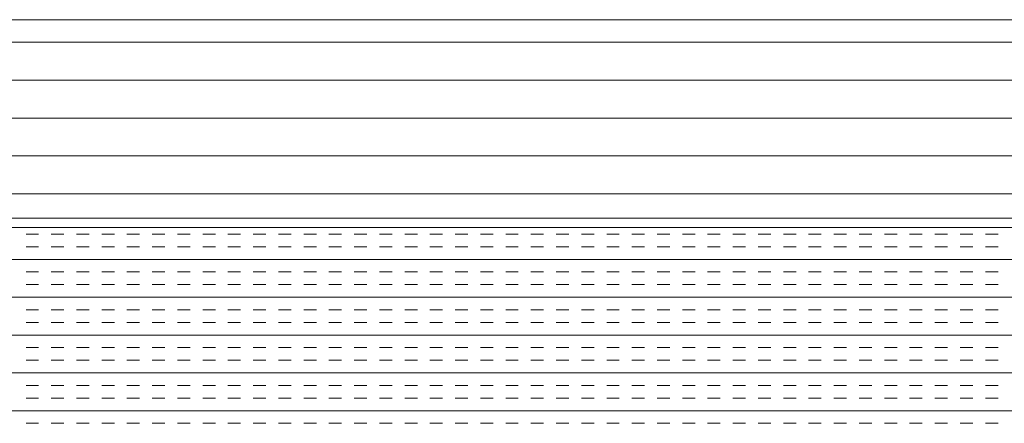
# Model space of a CAD drawing. Extents: x 3940905 to 4145695, y 925352 to 1109797.
# Tile 411 of 656: x 3986690 to 3986937, y 1101305 to 1101406. Entities that reach past the tile are written whole.
import ezdxf

# ---------------------------------------------------------------- set-up
doc = ezdxf.new("R2010")
doc.units = 0
doc.header["$LTSCALE"] = 750
doc.header["$MEASUREMENT"] = 0
doc.layers.add('CKD Equipments', color=252, linetype='CONTINUOUS', lineweight=0)

msp = doc.modelspace()

# ---------------------------------------------------------------- linework, layer by layer
at = {"layer": 'CKD Equipments'}
for p, q in [((3986496.8, 1101406.31), (3987214.8, 1101406.31)), ((3986446.8, 1101356.31), (3987264.8, 1101356.31)), ((3987264.8, 1101353.98), (3986446.8, 1101353.98))]:
    msp.add_line(p, q, dxfattribs=at)
at = {"layer": 'CKD Equipments', "color": 4, "linetype": 'Continuous'}
for p, q in [((3987264.8, 1101400.61), (3986446.8, 1101400.61)), ((3987264.8, 1101391.08), (3986446.8, 1101391.08)), ((3987264.8, 1101381.56), (3986446.8, 1101381.56)), ((3987264.8, 1101372.03), (3986446.8, 1101372.03)), ((3987264.8, 1101362.51), (3986446.8, 1101362.51)), ((3986694.59, 1101352.32), (3986691.41, 1101352.32)), ((3986700.94, 1101352.32), (3986697.76, 1101352.32)), ((3986707.29, 1101352.32), (3986704.11, 1101352.32)), ((3986713.64, 1101352.32), (3986710.46, 1101352.32)), ((3986719.99, 1101352.32), (3986716.81, 1101352.32)), ((3986726.34, 1101352.32), (3986723.16, 1101352.32)), ((3986732.69, 1101352.32), (3986729.51, 1101352.32)), ((3986739.04, 1101352.32), (3986735.86, 1101352.32)), ((3986745.39, 1101352.32), (3986742.21, 1101352.32)), ((3986751.74, 1101352.32), (3986748.56, 1101352.32)), ((3986758.09, 1101352.32), (3986754.91, 1101352.32)), ((3986764.44, 1101352.32), (3986761.26, 1101352.32)), ((3986770.79, 1101352.32), (3986767.61, 1101352.32)), ((3986777.14, 1101352.32), (3986773.96, 1101352.32)), ((3986783.49, 1101352.32), (3986780.31, 1101352.32)), ((3986789.84, 1101352.32), (3986786.66, 1101352.32)), ((3986796.19, 1101352.32), (3986793.01, 1101352.32)), ((3986802.54, 1101352.32), (3986799.36, 1101352.32)), ((3986808.89, 1101352.32), (3986805.71, 1101352.32)), ((3986815.24, 1101352.32), (3986812.06, 1101352.32)), ((3986821.59, 1101352.32), (3986818.41, 1101352.32)), ((3986827.94, 1101352.32), (3986824.76, 1101352.32)), ((3986834.29, 1101352.32), (3986831.11, 1101352.32)), ((3986840.64, 1101352.32), (3986837.46, 1101352.32)), ((3986846.99, 1101352.32), (3986843.81, 1101352.32)), ((3986853.34, 1101352.32), (3986850.16, 1101352.32)), ((3986859.69, 1101352.32), (3986856.51, 1101352.32)), ((3986866.04, 1101352.32), (3986862.86, 1101352.32)), ((3986872.39, 1101352.32), (3986869.21, 1101352.32)), ((3986878.74, 1101352.32), (3986875.56, 1101352.32)), ((3986885.09, 1101352.32), (3986881.91, 1101352.32)), ((3986891.44, 1101352.32), (3986888.26, 1101352.32)), ((3986897.79, 1101352.32), (3986894.61, 1101352.32)), ((3986904.14, 1101352.32), (3986900.96, 1101352.32)), ((3986910.49, 1101352.32), (3986907.31, 1101352.32)), ((3986916.84, 1101352.32), (3986913.66, 1101352.32)), ((3986923.19, 1101352.32), (3986920.01, 1101352.32)), ((3986929.54, 1101352.32), (3986926.36, 1101352.32)), ((3986935.89, 1101352.32), (3986932.71, 1101352.32)), ((3986694.59, 1101349.15), (3986691.41, 1101349.15)), ((3986700.94, 1101349.15), (3986697.76, 1101349.15)), ((3986707.29, 1101349.15), (3986704.11, 1101349.15)), ((3986713.64, 1101349.15), (3986710.46, 1101349.15)), ((3986719.99, 1101349.15), (3986716.81, 1101349.15)), ((3986726.34, 1101349.15), (3986723.16, 1101349.15)), ((3986732.69, 1101349.15), (3986729.51, 1101349.15)), ((3986739.04, 1101349.15), (3986735.86, 1101349.15)), ((3986745.39, 1101349.15), (3986742.21, 1101349.15)), ((3986751.74, 1101349.15), (3986748.56, 1101349.15)), ((3986758.09, 1101349.15), (3986754.91, 1101349.15)), ((3986764.44, 1101349.15), (3986761.26, 1101349.15)), ((3986770.79, 1101349.15), (3986767.61, 1101349.15)), ((3986777.14, 1101349.15), (3986773.96, 1101349.15)), ((3986783.49, 1101349.15), (3986780.31, 1101349.15)), ((3986789.84, 1101349.15), (3986786.66, 1101349.15)), ((3986796.19, 1101349.15), (3986793.01, 1101349.15)), ((3986802.54, 1101349.15), (3986799.36, 1101349.15)), ((3986808.89, 1101349.15), (3986805.71, 1101349.15)), ((3986815.24, 1101349.15), (3986812.06, 1101349.15)), ((3986821.59, 1101349.15), (3986818.41, 1101349.15)), ((3986827.94, 1101349.15), (3986824.76, 1101349.15)), ((3986834.29, 1101349.15), (3986831.11, 1101349.15)), ((3986840.64, 1101349.15), (3986837.46, 1101349.15)), ((3986846.99, 1101349.15), (3986843.81, 1101349.15)), ((3986853.34, 1101349.15), (3986850.16, 1101349.15)), ((3986859.69, 1101349.15), (3986856.51, 1101349.15)), ((3986866.04, 1101349.15), (3986862.86, 1101349.15)), ((3986872.39, 1101349.15), (3986869.21, 1101349.15)), ((3986878.74, 1101349.15), (3986875.56, 1101349.15)), ((3986885.09, 1101349.15), (3986881.91, 1101349.15)), ((3986891.44, 1101349.15), (3986888.26, 1101349.15)), ((3986897.79, 1101349.15), (3986894.61, 1101349.15)), ((3986904.14, 1101349.15), (3986900.96, 1101349.15)), ((3986910.49, 1101349.15), (3986907.31, 1101349.15)), ((3986916.84, 1101349.15), (3986913.66, 1101349.15)), ((3986923.19, 1101349.15), (3986920.01, 1101349.15)), ((3986929.54, 1101349.15), (3986926.36, 1101349.15)), ((3986935.89, 1101349.15), (3986932.71, 1101349.15)), ((3987264.8, 1101345.97), (3986446.8, 1101345.97)), ((3986694.59, 1101342.8), (3986691.41, 1101342.8)), ((3986700.94, 1101342.8), (3986697.76, 1101342.8)), ((3986707.29, 1101342.8), (3986704.11, 1101342.8)), ((3986713.64, 1101342.8), (3986710.46, 1101342.8)), ((3986719.99, 1101342.8), (3986716.81, 1101342.8)), ((3986726.34, 1101342.8), (3986723.16, 1101342.8)), ((3986732.69, 1101342.8), (3986729.51, 1101342.8)), ((3986739.04, 1101342.8), (3986735.86, 1101342.8)), ((3986745.39, 1101342.8), (3986742.21, 1101342.8)), ((3986751.74, 1101342.8), (3986748.56, 1101342.8)), ((3986758.09, 1101342.8), (3986754.91, 1101342.8)), ((3986764.44, 1101342.8), (3986761.26, 1101342.8)), ((3986770.79, 1101342.8), (3986767.61, 1101342.8)), ((3986777.14, 1101342.8), (3986773.96, 1101342.8)), ((3986783.49, 1101342.8), (3986780.31, 1101342.8)), ((3986789.84, 1101342.8), (3986786.66, 1101342.8)), ((3986796.19, 1101342.8), (3986793.01, 1101342.8)), ((3986802.54, 1101342.8), (3986799.36, 1101342.8)), ((3986808.89, 1101342.8), (3986805.71, 1101342.8)), ((3986815.24, 1101342.8), (3986812.06, 1101342.8)), ((3986821.59, 1101342.8), (3986818.41, 1101342.8)), ((3986827.94, 1101342.8), (3986824.76, 1101342.8)), ((3986834.29, 1101342.8), (3986831.11, 1101342.8)), ((3986840.64, 1101342.8), (3986837.46, 1101342.8)), ((3986846.99, 1101342.8), (3986843.81, 1101342.8)), ((3986853.34, 1101342.8), (3986850.16, 1101342.8)), ((3986859.69, 1101342.8), (3986856.51, 1101342.8)), ((3986866.04, 1101342.8), (3986862.86, 1101342.8)), ((3986872.39, 1101342.8), (3986869.21, 1101342.8)), ((3986878.74, 1101342.8), (3986875.56, 1101342.8)), ((3986885.09, 1101342.8), (3986881.91, 1101342.8)), ((3986891.44, 1101342.8), (3986888.26, 1101342.8)), ((3986897.79, 1101342.8), (3986894.61, 1101342.8)), ((3986904.14, 1101342.8), (3986900.96, 1101342.8)), ((3986910.49, 1101342.8), (3986907.31, 1101342.8)), ((3986916.84, 1101342.8), (3986913.66, 1101342.8)), ((3986923.19, 1101342.8), (3986920.01, 1101342.8)), ((3986929.54, 1101342.8), (3986926.36, 1101342.8)), ((3986935.89, 1101342.8), (3986932.71, 1101342.8)), ((3986694.59, 1101339.62), (3986691.41, 1101339.62)), ((3986700.94, 1101339.62), (3986697.76, 1101339.62)), ((3986707.29, 1101339.62), (3986704.11, 1101339.62)), ((3986713.64, 1101339.62), (3986710.46, 1101339.62)), ((3986719.99, 1101339.62), (3986716.81, 1101339.62)), ((3986726.34, 1101339.62), (3986723.16, 1101339.62)), ((3986732.69, 1101339.62), (3986729.51, 1101339.62)), ((3986739.04, 1101339.62), (3986735.86, 1101339.62)), ((3986745.39, 1101339.62), (3986742.21, 1101339.62)), ((3986751.74, 1101339.62), (3986748.56, 1101339.62)), ((3986758.09, 1101339.62), (3986754.91, 1101339.62)), ((3986764.44, 1101339.62), (3986761.26, 1101339.62)), ((3986770.79, 1101339.62), (3986767.61, 1101339.62)), ((3986777.14, 1101339.62), (3986773.96, 1101339.62)), ((3986783.49, 1101339.62), (3986780.31, 1101339.62)), ((3986789.84, 1101339.62), (3986786.66, 1101339.62)), ((3986796.19, 1101339.62), (3986793.01, 1101339.62)), ((3986802.54, 1101339.62), (3986799.36, 1101339.62)), ((3986808.89, 1101339.62), (3986805.71, 1101339.62)), ((3986815.24, 1101339.62), (3986812.06, 1101339.62)), ((3986821.59, 1101339.62), (3986818.41, 1101339.62)), ((3986827.94, 1101339.62), (3986824.76, 1101339.62)), ((3986834.29, 1101339.62), (3986831.11, 1101339.62)), ((3986840.64, 1101339.62), (3986837.46, 1101339.62)), ((3986846.99, 1101339.62), (3986843.81, 1101339.62)), ((3986853.34, 1101339.62), (3986850.16, 1101339.62)), ((3986859.69, 1101339.62), (3986856.51, 1101339.62)), ((3986866.04, 1101339.62), (3986862.86, 1101339.62)), ((3986872.39, 1101339.62), (3986869.21, 1101339.62)), ((3986878.74, 1101339.62), (3986875.56, 1101339.62)), ((3986885.09, 1101339.62), (3986881.91, 1101339.62)), ((3986891.44, 1101339.62), (3986888.26, 1101339.62)), ((3986897.79, 1101339.62), (3986894.61, 1101339.62)), ((3986904.14, 1101339.62), (3986900.96, 1101339.62)), ((3986910.49, 1101339.62), (3986907.31, 1101339.62)), ((3986916.84, 1101339.62), (3986913.66, 1101339.62)), ((3986923.19, 1101339.62), (3986920.01, 1101339.62)), ((3986929.54, 1101339.62), (3986926.36, 1101339.62)), ((3986935.89, 1101339.62), (3986932.71, 1101339.62)), ((3987264.8, 1101336.45), (3986446.8, 1101336.45)), ((3986694.59, 1101333.27), (3986691.41, 1101333.27)), ((3986700.94, 1101333.27), (3986697.76, 1101333.27)), ((3986707.29, 1101333.27), (3986704.11, 1101333.27)), ((3986713.64, 1101333.27), (3986710.46, 1101333.27)), ((3986719.99, 1101333.27), (3986716.81, 1101333.27)), ((3986726.34, 1101333.27), (3986723.16, 1101333.27)), ((3986732.69, 1101333.27), (3986729.51, 1101333.27)), ((3986739.04, 1101333.27), (3986735.86, 1101333.27)), ((3986745.39, 1101333.27), (3986742.21, 1101333.27)), ((3986751.74, 1101333.27), (3986748.56, 1101333.27)), ((3986758.09, 1101333.27), (3986754.91, 1101333.27)), ((3986764.44, 1101333.27), (3986761.26, 1101333.27)), ((3986770.79, 1101333.27), (3986767.61, 1101333.27)), ((3986777.14, 1101333.27), (3986773.96, 1101333.27)), ((3986783.49, 1101333.27), (3986780.31, 1101333.27)), ((3986789.84, 1101333.27), (3986786.66, 1101333.27)), ((3986796.19, 1101333.27), (3986793.01, 1101333.27)), ((3986802.54, 1101333.27), (3986799.36, 1101333.27)), ((3986808.89, 1101333.27), (3986805.71, 1101333.27)), ((3986815.24, 1101333.27), (3986812.06, 1101333.27)), ((3986821.59, 1101333.27), (3986818.41, 1101333.27)), ((3986827.94, 1101333.27), (3986824.76, 1101333.27)), ((3986834.29, 1101333.27), (3986831.11, 1101333.27)), ((3986840.64, 1101333.27), (3986837.46, 1101333.27)), ((3986846.99, 1101333.27), (3986843.81, 1101333.27)), ((3986853.34, 1101333.27), (3986850.16, 1101333.27)), ((3986859.69, 1101333.27), (3986856.51, 1101333.27)), ((3986866.04, 1101333.27), (3986862.86, 1101333.27)), ((3986872.39, 1101333.27), (3986869.21, 1101333.27)), ((3986878.74, 1101333.27), (3986875.56, 1101333.27)), ((3986885.09, 1101333.27), (3986881.91, 1101333.27)), ((3986891.44, 1101333.27), (3986888.26, 1101333.27)), ((3986897.79, 1101333.27), (3986894.61, 1101333.27)), ((3986904.14, 1101333.27), (3986900.96, 1101333.27)), ((3986910.49, 1101333.27), (3986907.31, 1101333.27)), ((3986916.84, 1101333.27), (3986913.66, 1101333.27)), ((3986923.19, 1101333.27), (3986920.01, 1101333.27)), ((3986929.54, 1101333.27), (3986926.36, 1101333.27)), ((3986935.89, 1101333.27), (3986932.71, 1101333.27)), ((3986694.59, 1101330.1), (3986691.41, 1101330.1)), ((3986700.94, 1101330.1), (3986697.76, 1101330.1)), ((3986707.29, 1101330.1), (3986704.11, 1101330.1)), ((3986713.64, 1101330.1), (3986710.46, 1101330.1)), ((3986719.99, 1101330.1), (3986716.81, 1101330.1)), ((3986726.34, 1101330.1), (3986723.16, 1101330.1)), ((3986732.69, 1101330.1), (3986729.51, 1101330.1)), ((3986739.04, 1101330.1), (3986735.86, 1101330.1)), ((3986745.39, 1101330.1), (3986742.21, 1101330.1)), ((3986751.74, 1101330.1), (3986748.56, 1101330.1)), ((3986758.09, 1101330.1), (3986754.91, 1101330.1)), ((3986764.44, 1101330.1), (3986761.26, 1101330.1)), ((3986770.79, 1101330.1), (3986767.61, 1101330.1)), ((3986777.14, 1101330.1), (3986773.96, 1101330.1)), ((3986783.49, 1101330.1), (3986780.31, 1101330.1)), ((3986789.84, 1101330.1), (3986786.66, 1101330.1)), ((3986796.19, 1101330.1), (3986793.01, 1101330.1)), ((3986802.54, 1101330.1), (3986799.36, 1101330.1)), ((3986808.89, 1101330.1), (3986805.71, 1101330.1)), ((3986815.24, 1101330.1), (3986812.06, 1101330.1)), ((3986821.59, 1101330.1), (3986818.41, 1101330.1)), ((3986827.94, 1101330.1), (3986824.76, 1101330.1)), ((3986834.29, 1101330.1), (3986831.11, 1101330.1)), ((3986840.64, 1101330.1), (3986837.46, 1101330.1)), ((3986846.99, 1101330.1), (3986843.81, 1101330.1)), ((3986853.34, 1101330.1), (3986850.16, 1101330.1)), ((3986859.69, 1101330.1), (3986856.51, 1101330.1)), ((3986866.04, 1101330.1), (3986862.86, 1101330.1)), ((3986872.39, 1101330.1), (3986869.21, 1101330.1)), ((3986878.74, 1101330.1), (3986875.56, 1101330.1)), ((3986885.09, 1101330.1), (3986881.91, 1101330.1)), ((3986891.44, 1101330.1), (3986888.26, 1101330.1)), ((3986897.79, 1101330.1), (3986894.61, 1101330.1)), ((3986904.14, 1101330.1), (3986900.96, 1101330.1)), ((3986910.49, 1101330.1), (3986907.31, 1101330.1)), ((3986916.84, 1101330.1), (3986913.66, 1101330.1)), ((3986923.19, 1101330.1), (3986920.01, 1101330.1)), ((3986929.54, 1101330.1), (3986926.36, 1101330.1)), ((3986935.89, 1101330.1), (3986932.71, 1101330.1)), ((3987264.8, 1101326.92), (3986446.8, 1101326.92)), ((3986694.59, 1101323.75), (3986691.41, 1101323.75)), ((3986700.94, 1101323.75), (3986697.76, 1101323.75)), ((3986707.29, 1101323.75), (3986704.11, 1101323.75)), ((3986713.64, 1101323.75), (3986710.46, 1101323.75)), ((3986719.99, 1101323.75), (3986716.81, 1101323.75)), ((3986726.34, 1101323.75), (3986723.16, 1101323.75)), ((3986732.69, 1101323.75), (3986729.51, 1101323.75)), ((3986739.04, 1101323.75), (3986735.86, 1101323.75)), ((3986745.39, 1101323.75), (3986742.21, 1101323.75)), ((3986751.74, 1101323.75), (3986748.56, 1101323.75)), ((3986758.09, 1101323.75), (3986754.91, 1101323.75)), ((3986764.44, 1101323.75), (3986761.26, 1101323.75)), ((3986770.79, 1101323.75), (3986767.61, 1101323.75)), ((3986777.14, 1101323.75), (3986773.96, 1101323.75)), ((3986783.49, 1101323.75), (3986780.31, 1101323.75)), ((3986789.84, 1101323.75), (3986786.66, 1101323.75)), ((3986796.19, 1101323.75), (3986793.01, 1101323.75)), ((3986802.54, 1101323.75), (3986799.36, 1101323.75)), ((3986808.89, 1101323.75), (3986805.71, 1101323.75)), ((3986815.24, 1101323.75), (3986812.06, 1101323.75)), ((3986821.59, 1101323.75), (3986818.41, 1101323.75)), ((3986827.94, 1101323.75), (3986824.76, 1101323.75)), ((3986834.29, 1101323.75), (3986831.11, 1101323.75)), ((3986840.64, 1101323.75), (3986837.46, 1101323.75)), ((3986846.99, 1101323.75), (3986843.81, 1101323.75)), ((3986853.34, 1101323.75), (3986850.16, 1101323.75)), ((3986859.69, 1101323.75), (3986856.51, 1101323.75)), ((3986866.04, 1101323.75), (3986862.86, 1101323.75)), ((3986872.39, 1101323.75), (3986869.21, 1101323.75)), ((3986878.74, 1101323.75), (3986875.56, 1101323.75)), ((3986885.09, 1101323.75), (3986881.91, 1101323.75)), ((3986891.44, 1101323.75), (3986888.26, 1101323.75)), ((3986897.79, 1101323.75), (3986894.61, 1101323.75)), ((3986904.14, 1101323.75), (3986900.96, 1101323.75)), ((3986910.49, 1101323.75), (3986907.31, 1101323.75)), ((3986916.84, 1101323.75), (3986913.66, 1101323.75)), ((3986923.19, 1101323.75), (3986920.01, 1101323.75)), ((3986929.54, 1101323.75), (3986926.36, 1101323.75)), ((3986935.89, 1101323.75), (3986932.71, 1101323.75)), ((3986694.59, 1101320.57), (3986691.41, 1101320.57)), ((3986700.94, 1101320.57), (3986697.76, 1101320.57)), ((3986707.29, 1101320.57), (3986704.11, 1101320.57)), ((3986713.64, 1101320.57), (3986710.46, 1101320.57)), ((3986719.99, 1101320.57), (3986716.81, 1101320.57)), ((3986726.34, 1101320.57), (3986723.16, 1101320.57)), ((3986732.69, 1101320.57), (3986729.51, 1101320.57)), ((3986739.04, 1101320.57), (3986735.86, 1101320.57)), ((3986745.39, 1101320.57), (3986742.21, 1101320.57)), ((3986751.74, 1101320.57), (3986748.56, 1101320.57)), ((3986758.09, 1101320.57), (3986754.91, 1101320.57)), ((3986764.44, 1101320.57), (3986761.26, 1101320.57)), ((3986770.79, 1101320.57), (3986767.61, 1101320.57)), ((3986777.14, 1101320.57), (3986773.96, 1101320.57)), ((3986783.49, 1101320.57), (3986780.31, 1101320.57)), ((3986789.84, 1101320.57), (3986786.66, 1101320.57)), ((3986796.19, 1101320.57), (3986793.01, 1101320.57)), ((3986802.54, 1101320.57), (3986799.36, 1101320.57)), ((3986808.89, 1101320.57), (3986805.71, 1101320.57)), ((3986815.24, 1101320.57), (3986812.06, 1101320.57)), ((3986821.59, 1101320.57), (3986818.41, 1101320.57)), ((3986827.94, 1101320.57), (3986824.76, 1101320.57)), ((3986834.29, 1101320.57), (3986831.11, 1101320.57)), ((3986840.64, 1101320.57), (3986837.46, 1101320.57)), ((3986846.99, 1101320.57), (3986843.81, 1101320.57)), ((3986853.34, 1101320.57), (3986850.16, 1101320.57)), ((3986859.69, 1101320.57), (3986856.51, 1101320.57)), ((3986866.04, 1101320.57), (3986862.86, 1101320.57)), ((3986872.39, 1101320.57), (3986869.21, 1101320.57)), ((3986878.74, 1101320.57), (3986875.56, 1101320.57)), ((3986885.09, 1101320.57), (3986881.91, 1101320.57)), ((3986891.44, 1101320.57), (3986888.26, 1101320.57)), ((3986897.79, 1101320.57), (3986894.61, 1101320.57)), ((3986904.14, 1101320.57), (3986900.96, 1101320.57)), ((3986910.49, 1101320.57), (3986907.31, 1101320.57)), ((3986916.84, 1101320.57), (3986913.66, 1101320.57)), ((3986923.19, 1101320.57), (3986920.01, 1101320.57)), ((3986929.54, 1101320.57), (3986926.36, 1101320.57)), ((3986935.89, 1101320.57), (3986932.71, 1101320.57)), ((3987264.8, 1101317.4), (3986446.8, 1101317.4)), ((3986694.59, 1101314.22), (3986691.41, 1101314.22)), ((3986700.94, 1101314.22), (3986697.76, 1101314.22)), ((3986707.29, 1101314.22), (3986704.11, 1101314.22)), ((3986713.64, 1101314.22), (3986710.46, 1101314.22)), ((3986719.99, 1101314.22), (3986716.81, 1101314.22)), ((3986726.34, 1101314.22), (3986723.16, 1101314.22)), ((3986732.69, 1101314.22), (3986729.51, 1101314.22)), ((3986739.04, 1101314.22), (3986735.86, 1101314.22)), ((3986745.39, 1101314.22), (3986742.21, 1101314.22)), ((3986751.74, 1101314.22), (3986748.56, 1101314.22)), ((3986758.09, 1101314.22), (3986754.91, 1101314.22)), ((3986764.44, 1101314.22), (3986761.26, 1101314.22)), ((3986770.79, 1101314.22), (3986767.61, 1101314.22)), ((3986777.14, 1101314.22), (3986773.96, 1101314.22)), ((3986783.49, 1101314.22), (3986780.31, 1101314.22)), ((3986789.84, 1101314.22), (3986786.66, 1101314.22)), ((3986796.19, 1101314.22), (3986793.01, 1101314.22)), ((3986802.54, 1101314.22), (3986799.36, 1101314.22)), ((3986808.89, 1101314.22), (3986805.71, 1101314.22)), ((3986815.24, 1101314.22), (3986812.06, 1101314.22)), ((3986821.59, 1101314.22), (3986818.41, 1101314.22)), ((3986827.94, 1101314.22), (3986824.76, 1101314.22)), ((3986834.29, 1101314.22), (3986831.11, 1101314.22)), ((3986840.64, 1101314.22), (3986837.46, 1101314.22)), ((3986846.99, 1101314.22), (3986843.81, 1101314.22)), ((3986853.34, 1101314.22), (3986850.16, 1101314.22)), ((3986859.69, 1101314.22), (3986856.51, 1101314.22)), ((3986866.04, 1101314.22), (3986862.86, 1101314.22)), ((3986872.39, 1101314.22), (3986869.21, 1101314.22)), ((3986878.74, 1101314.22), (3986875.56, 1101314.22)), ((3986885.09, 1101314.22), (3986881.91, 1101314.22)), ((3986891.44, 1101314.22), (3986888.26, 1101314.22)), ((3986897.79, 1101314.22), (3986894.61, 1101314.22)), ((3986904.14, 1101314.22), (3986900.96, 1101314.22)), ((3986910.49, 1101314.22), (3986907.31, 1101314.22)), ((3986916.84, 1101314.22), (3986913.66, 1101314.22)), ((3986923.19, 1101314.22), (3986920.01, 1101314.22)), ((3986929.54, 1101314.22), (3986926.36, 1101314.22)), ((3986935.89, 1101314.22), (3986932.71, 1101314.22)), ((3986694.59, 1101311.05), (3986691.41, 1101311.05)), ((3986700.94, 1101311.05), (3986697.76, 1101311.05)), ((3986707.29, 1101311.05), (3986704.11, 1101311.05)), ((3986713.64, 1101311.05), (3986710.46, 1101311.05)), ((3986719.99, 1101311.05), (3986716.81, 1101311.05)), ((3986726.34, 1101311.05), (3986723.16, 1101311.05)), ((3986732.69, 1101311.05), (3986729.51, 1101311.05)), ((3986739.04, 1101311.05), (3986735.86, 1101311.05)), ((3986745.39, 1101311.05), (3986742.21, 1101311.05)), ((3986751.74, 1101311.05), (3986748.56, 1101311.05)), ((3986758.09, 1101311.05), (3986754.91, 1101311.05)), ((3986764.44, 1101311.05), (3986761.26, 1101311.05)), ((3986770.79, 1101311.05), (3986767.61, 1101311.05)), ((3986777.14, 1101311.05), (3986773.96, 1101311.05)), ((3986783.49, 1101311.05), (3986780.31, 1101311.05)), ((3986789.84, 1101311.05), (3986786.66, 1101311.05)), ((3986796.19, 1101311.05), (3986793.01, 1101311.05)), ((3986802.54, 1101311.05), (3986799.36, 1101311.05)), ((3986808.89, 1101311.05), (3986805.71, 1101311.05)), ((3986815.24, 1101311.05), (3986812.06, 1101311.05)), ((3986821.59, 1101311.05), (3986818.41, 1101311.05)), ((3986827.94, 1101311.05), (3986824.76, 1101311.05)), ((3986834.29, 1101311.05), (3986831.11, 1101311.05)), ((3986840.64, 1101311.05), (3986837.46, 1101311.05)), ((3986846.99, 1101311.05), (3986843.81, 1101311.05)), ((3986853.34, 1101311.05), (3986850.16, 1101311.05)), ((3986859.69, 1101311.05), (3986856.51, 1101311.05)), ((3986866.04, 1101311.05), (3986862.86, 1101311.05)), ((3986872.39, 1101311.05), (3986869.21, 1101311.05)), ((3986878.74, 1101311.05), (3986875.56, 1101311.05)), ((3986885.09, 1101311.05), (3986881.91, 1101311.05)), ((3986891.44, 1101311.05), (3986888.26, 1101311.05)), ((3986897.79, 1101311.05), (3986894.61, 1101311.05)), ((3986904.14, 1101311.05), (3986900.96, 1101311.05)), ((3986910.49, 1101311.05), (3986907.31, 1101311.05)), ((3986916.84, 1101311.05), (3986913.66, 1101311.05)), ((3986923.19, 1101311.05), (3986920.01, 1101311.05)), ((3986929.54, 1101311.05), (3986926.36, 1101311.05)), ((3986935.89, 1101311.05), (3986932.71, 1101311.05)), ((3987264.8, 1101307.87), (3986446.8, 1101307.87)), ((3986694.59, 1101304.7), (3986691.41, 1101304.7)), ((3986700.94, 1101304.7), (3986697.76, 1101304.7)), ((3986707.29, 1101304.7), (3986704.11, 1101304.7)), ((3986713.64, 1101304.7), (3986710.46, 1101304.7)), ((3986719.99, 1101304.7), (3986716.81, 1101304.7)), ((3986726.34, 1101304.7), (3986723.16, 1101304.7)), ((3986732.69, 1101304.7), (3986729.51, 1101304.7)), ((3986739.04, 1101304.7), (3986735.86, 1101304.7)), ((3986745.39, 1101304.7), (3986742.21, 1101304.7)), ((3986751.74, 1101304.7), (3986748.56, 1101304.7)), ((3986758.09, 1101304.7), (3986754.91, 1101304.7)), ((3986764.44, 1101304.7), (3986761.26, 1101304.7)), ((3986770.79, 1101304.7), (3986767.61, 1101304.7)), ((3986777.14, 1101304.7), (3986773.96, 1101304.7)), ((3986783.49, 1101304.7), (3986780.31, 1101304.7)), ((3986789.84, 1101304.7), (3986786.66, 1101304.7)), ((3986796.19, 1101304.7), (3986793.01, 1101304.7)), ((3986802.54, 1101304.7), (3986799.36, 1101304.7)), ((3986808.89, 1101304.7), (3986805.71, 1101304.7)), ((3986815.24, 1101304.7), (3986812.06, 1101304.7)), ((3986821.59, 1101304.7), (3986818.41, 1101304.7)), ((3986827.94, 1101304.7), (3986824.76, 1101304.7)), ((3986834.29, 1101304.7), (3986831.11, 1101304.7)), ((3986840.64, 1101304.7), (3986837.46, 1101304.7)), ((3986846.99, 1101304.7), (3986843.81, 1101304.7)), ((3986853.34, 1101304.7), (3986850.16, 1101304.7)), ((3986859.69, 1101304.7), (3986856.51, 1101304.7)), ((3986866.04, 1101304.7), (3986862.86, 1101304.7)), ((3986872.39, 1101304.7), (3986869.21, 1101304.7)), ((3986878.74, 1101304.7), (3986875.56, 1101304.7)), ((3986885.09, 1101304.7), (3986881.91, 1101304.7)), ((3986891.44, 1101304.7), (3986888.26, 1101304.7)), ((3986897.79, 1101304.7), (3986894.61, 1101304.7)), ((3986904.14, 1101304.7), (3986900.96, 1101304.7)), ((3986910.49, 1101304.7), (3986907.31, 1101304.7)), ((3986916.84, 1101304.7), (3986913.66, 1101304.7)), ((3986923.19, 1101304.7), (3986920.01, 1101304.7)), ((3986929.54, 1101304.7), (3986926.36, 1101304.7)), ((3986935.89, 1101304.7), (3986932.71, 1101304.7))]:
    msp.add_line(p, q, dxfattribs=at)

doc.saveas('drawing.dxf')
